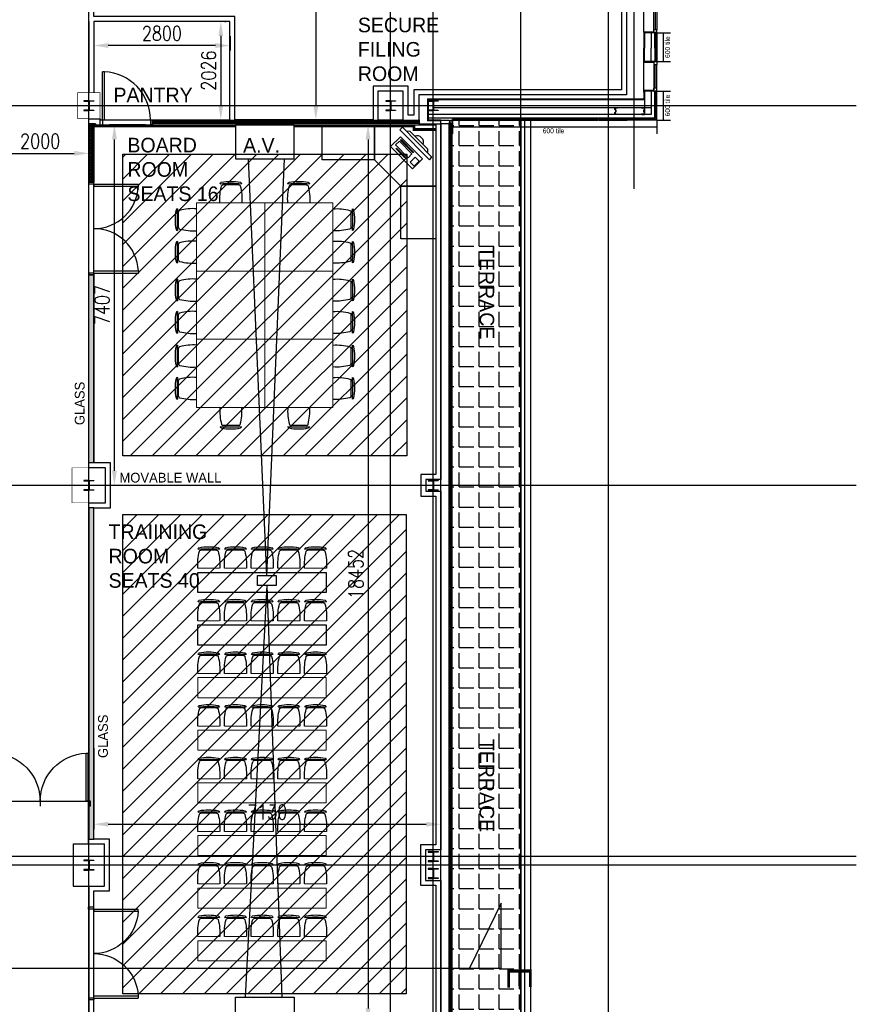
# Model space of a CAD drawing. Header units: millimetres. Extents: x -312551 to 250764, y -35891 to 59426.
# Tile 284 of 316: x 147362 to 164550, y 9949 to 30176. Entities that reach past the tile are written whole.
import ezdxf

# ---------------------------------------------------------------- set-up
doc = ezdxf.new("R2010")
doc.units = ezdxf.units.MM
doc.header["$LTSCALE"] = 2.5
for name, color, linetype in [('curtain walling', 7, 'Continuous'), ('FO-01- FURN$0$FURNITURE', 22, 'Continuous'), ('GLAZING', 1, 'Continuous'), ('NF ARCH', 4, 'Continuous'), ('NF-AS BUILT', 7, 'Continuous'), ('NF-AS BUILT DIMS', 4, 'Continuous'), ('NF-FURNITURE', 4, 'Continuous'), ('NF-GRIDS', 252, 'Continuous'), ('NF-Steel columns', 6, 'Continuous'), ('NF-TEXT', 1, 'Continuous'), ('REGUS-FURNITURE', 40, 'Continuous'), ('SECTION MARK A-A', 7, 'Continuous'), ('SECTION MARK B-B', 7, 'Continuous'), ('TERR TILE 600', 160, 'Continuous'), ('Terrace', 6, 'Continuous'), ('Terracotta Tile', 30, 'Continuous'), ('Text', 7, 'Continuous')]:
    doc.layers.add(name, color=color, linetype=linetype)
doc.styles.add('ROMANS', font='romans.shx', dxfattribs={"width": 0.8})
doc.styles.add('TITLETEXT', font='ARIAL.TTF')
doc.linetypes.add('ZIGZAG', pattern='A,0.00254,-5.08,[131,ltypeshp.shx,S=5.08,R=0,X=-5.08,Y=0],-10.16,[131,ltypeshp.shx,S=5.08,R=180,X=5.08,Y=0],-5.08', length=20.32254)
doc.dimstyles.new('100NFDIM', dxfattribs={"dimscale": 100, "dimtxt": 3, "dimasz": 3, "dimexe": 1, "dimexo": 1, "dimgap": 1, "dimtad": 1, "dimdec": 0, "dimdsep": 46, "dimtxsty": 'ROMANS', "dimcen": 3, "dimclrd": 4, "dimclre": 4, "dimclrt": 1, "dimaunit": 1, "dimadec": 0, "dimazin": 0, "dimtfac": 1, "dimtdec": 0, "dimtmove": 0, "dimatfit": 3, "dimfxl": 0, "dimtolj": 1, "dimarcsym": 0})

# ---------------------------------------------------------------- blocks, each defined once
blk = doc.blocks.new('*D31')
at = {"layer": 'Defpoints', "color": 0}
for p in [(154101, 28016), (154101, 9564), (154519, 9564)]:
    blk.add_point(p, dxfattribs=at)
at = {"layer": 'NF-AS BUILT DIMS', "color": 4, "lineweight": -2}
for p, q in [((154201, 28016), (154619, 28016)), ((154519, 27716), (154519, 9864)), ((154201, 9564), (154619, 9564))]:
    blk.add_line(p, q, dxfattribs=at)
at = {"layer": 'NF-AS BUILT DIMS', "color": 4}
for points in [[(154469, 27716), (154569, 27716), (154519, 28016)], [(154469, 9864), (154569, 9864), (154519, 9564)]]:
    blk.add_solid(points, dxfattribs=at)
at = {"layer": 'NF-AS BUILT DIMS', "color": 1, "insert": (154269, 18790), "char_height": 300, "attachment_point": 5, "rotation": 90, "style": 'ROMANS'}
blk.add_mtext('\\A1;18452', dxfattribs=at)
blk = doc.blocks.new('*D32')
at = {"layer": 'Defpoints', "color": 0}
for p in [(148883, 15313), (156013, 15313), (156013, 13648)]:
    blk.add_point(p, dxfattribs=at)
at = {"layer": 'NF-AS BUILT DIMS', "color": 4, "lineweight": -2}
for p, q in [((148883, 15213), (148883, 13548)), ((156013, 15213), (156013, 13548)), ((149183, 13648), (155713, 13648))]:
    blk.add_line(p, q, dxfattribs=at)
at = {"layer": 'NF-AS BUILT DIMS', "color": 4}
for points in [[(149183, 13698), (149183, 13598), (148883, 13648)], [(155713, 13698), (155713, 13598), (156013, 13648)]]:
    blk.add_solid(points, dxfattribs=at)
at = {"layer": 'NF-AS BUILT DIMS', "color": 1, "insert": (152448, 13898), "char_height": 300, "attachment_point": 5, "style": 'ROMANS'}
blk.add_mtext('\\A1;7130', dxfattribs=at)
blk = doc.blocks.new('computer-A')
at = {"layer": 'NF-FURNITURE'}
for points in [[(155224, 27966), (155173, 27915), (155779, 27299), (155830, 27349), (155224, 27966)], [(155197, 27715), (155455, 27453), (155444, 27441), (155186, 27704), (155197, 27715)], [(155749, 27432), (155749, 27513), (155386, 27882), (155305, 27883)], [(155163, 27681), (155421, 27419), (155341, 27340), (155083, 27603), (155163, 27681)], [(155105, 27535), (155285, 27352), (155273, 27341), (155094, 27524), (155105, 27535)], [(155488, 27350), (155567, 27271), (155464, 27170), (155386, 27249), (155488, 27350)]]:
    blk.add_lwpolyline(points, dxfattribs=at)
blk.add_lwpolyline([(154981, 27570), (155186, 27772), (155635, 27315), (155430, 27113)], close=True, dxfattribs=at)
blk.add_arc((155522, 27653), 138, 342.213, 106.7984, dxfattribs=at)
blk = doc.blocks.new('CORNER WORKSTATION')
at = {"layer": 'NF-FURNITURE'}
for points in [[(153673, 28038), (154753, 28038), (154753, 27318), (153673, 27318)], [(154753, 27318), (154753, 28038), (156013, 28038), (156013, 26778), (155293, 26778)], [(156013, 26778), (156013, 25698), (155293, 25698), (155293, 26778)]]:
    blk.add_lwpolyline(points, close=True, dxfattribs=at)
blk = doc.blocks.new('*D35')
at = {"layer": 'Defpoints', "color": 0}
for p in [(151476, 30142), (151476, 28116), (151494, 28116)]:
    blk.add_point(p, dxfattribs=at)
at = {"layer": 'NF-AS BUILT', "color": 4, "lineweight": -2}
for p, q in [((151576, 30142), (151594, 30142)), ((151494, 29842), (151494, 28416)), ((151576, 28116), (151594, 28116))]:
    blk.add_line(p, q, dxfattribs=at)
at = {"layer": 'NF-AS BUILT', "color": 4}
for points in [[(151444, 29842), (151544, 29842), (151494, 30142)], [(151444, 28416), (151544, 28416), (151494, 28116)]]:
    blk.add_solid(points, dxfattribs=at)
at = {"layer": 'NF-AS BUILT', "color": 1, "insert": (151244, 29129), "char_height": 300, "attachment_point": 5, "rotation": 90, "style": 'ROMANS'}
blk.add_mtext('\\A1;2026', dxfattribs=at)
blk = doc.blocks.new('*D36')
at = {"layer": 'Defpoints', "color": 0}
for p in [(148883, 29936), (151683, 29936), (148883, 29645)]:
    blk.add_point(p, dxfattribs=at)
at = {"layer": 'NF-AS BUILT', "color": 4, "lineweight": -2}
for p, q in [((148883, 29836), (148883, 29545)), ((151683, 29836), (151683, 29545)), ((151383, 29645), (149183, 29645))]:
    blk.add_line(p, q, dxfattribs=at)
at = {"layer": 'NF-AS BUILT', "color": 4}
for points in [[(149183, 29695), (149183, 29595), (148883, 29645)], [(151383, 29695), (151383, 29595), (151683, 29645)]]:
    blk.add_solid(points, dxfattribs=at)
at = {"layer": 'NF-AS BUILT', "color": 1, "insert": (150283, 29895), "char_height": 300, "attachment_point": 5, "style": 'ROMANS'}
blk.add_mtext('\\A1;2800', dxfattribs=at)
blk = doc.blocks.new('*D37')
at = {"layer": 'Defpoints', "color": 0}
for p in [(153751, 36109), (153446, 28116), (153751, 28116)]:
    blk.add_point(p, dxfattribs=at)
at = {"layer": 'NF-AS BUILT', "color": 4, "lineweight": -2}
for p, q in [((153651, 36109), (153346, 36109)), ((153446, 35809), (153446, 28416)), ((153651, 28116), (153346, 28116))]:
    blk.add_line(p, q, dxfattribs=at)
at = {"layer": 'NF-AS BUILT', "color": 4}
for points in [[(153396, 35809), (153496, 35809), (153446, 36109)], [(153396, 28416), (153496, 28416), (153446, 28116)]]:
    blk.add_solid(points, dxfattribs=at)
at = {"layer": 'NF-AS BUILT', "color": 1, "insert": (153196, 32113), "char_height": 300, "attachment_point": 5, "rotation": 90, "style": 'ROMANS'}
blk.add_mtext('\\A1;7993', dxfattribs=at)
blk = doc.blocks.new('*D59')
at = {"layer": 'Defpoints', "color": 0}
for p in [(146783, 27620), (148783, 27430), (148783, 25155)]:
    blk.add_point(p, dxfattribs=at)
at = {"layer": 'NF-AS BUILT DIMS', "color": 4, "lineweight": -2}
for p, q in [((146783, 27520), (146783, 27330)), ((148783, 25255), (148783, 27530)), ((147083, 27430), (148483, 27430))]:
    blk.add_line(p, q, dxfattribs=at)
at = {"layer": 'NF-AS BUILT DIMS', "color": 4}
for points in [[(147083, 27480), (147083, 27380), (146783, 27430)], [(148483, 27480), (148483, 27380), (148783, 27430)]]:
    blk.add_solid(points, dxfattribs=at)
at = {"layer": 'NF-AS BUILT DIMS', "color": 1, "insert": (147783, 27680), "char_height": 300, "attachment_point": 5, "style": 'ROMANS'}
blk.add_mtext('\\A1;2000', dxfattribs=at)
blk = doc.blocks.new('1800door')
for p, q in [((-865, 0), (-865, 864)), ((-825, 864), (-865, 864)), ((-825, 0), (-825, 864)), ((825, 0), (825, 864)), ((825, 864), (865, 864)), ((865, 0), (865, 864)), ((-865, 0), (-900, 0)), ((-865, 0), (-865, -100)), ((-865, 0), (-825, 0)), ((865, 0), (825, 0)), ((865, 0), (865, -100)), ((865, 0), (900, 0)), ((900, 0), (900, -100)), ((-900, 0), (-900, -100)), ((-865, -100), (-900, -100)), ((865, -100), (900, -100))]:
    blk.add_line(p, q)
for centre, start, end in [((-865, 0), 0, 87.3495), ((865, 0), 92.6505, 180)]:
    blk.add_arc(centre, 865, start, end)
blk = doc.blocks.new('Door')
at = {"layer": 'REGUS-FURNITURE'}
for p, q in [((0, 0), (0.1, 0)), ((0, 0), (0, -0.05)), ((0.1, 0), (0.1, -0.09)), ((0.1, -0.05), (0, -0.05)), ((0.1, -0.05), (1.09, -0.05)), ((0.1, -0.09), (1.09, -0.09)), ((1.09, -0.09), (1.09, -0.05)), ((0.1, -1.036), (0, -1.036)), ((0, -1.086), (0, -1.036)), ((0, -1.086), (0.1, -1.086)), ((0.1, -1.036), (0.1, -1.086))]:
    blk.add_line(p, q, dxfattribs=at)
blk.add_arc((0.1, -0.045), 0.991, 270, 357.3974, dxfattribs=at)
blk = doc.blocks.new('RECEPTION DOORS')
at = {"layer": 'REGUS-FURNITURE'}
for p, q in [((135927, 15129), (135927, 15029)), ((135927, 15129), (135977, 15129)), ((135927, 15029), (136017, 15029)), ((135977, 15029), (135977, 15129)), ((135977, 15029), (135977, 14039)), ((136017, 15029), (136017, 14039)), ((136963, 15029), (136963, 15129)), ((136963, 15029), (136963, 15129)), ((137909, 15029), (137909, 14039)), ((137999, 15029), (137909, 15029)), ((137949, 15029), (137949, 15129)), ((137999, 15129), (137949, 15129)), ((137949, 15029), (137949, 14039)), ((137999, 15129), (137999, 15029)), ((136017, 14039), (135977, 14039)), ((137909, 14039), (137949, 14039))]:
    blk.add_line(p, q, dxfattribs=at)
for centre, start, end in [((135972, 15029), 272.6026, 0), ((137954, 15029), 180, 267.3974)]:
    blk.add_arc(centre, 991, start, end, dxfattribs=at)
blk = doc.blocks.new('FO-01- FURN$0$CHAIR 1')
at = {"layer": 'FO-01- FURN$0$FURNITURE'}
for p, q in [((-444, 393), (-444, 394)), ((-387, 373), (-62, 373)), ((-4, 394), (-4, 393))]:
    blk.add_line(p, q, dxfattribs=at)
for centre, radius, start, end in [((-414, 394), 30, 101.5311, 180.0001), ((-224, -538), 981, 78.4691, 101.5311), ((-34, 394), 30, 0.0001, 78.4691), ((623, 75), 1075, 165.1613, 184.0139), ((-224, -2233), 2636, 85.2121, 94.7881), ((-387, 343), 30, 90.0001, 165.1613), ((-62, 343), 30, 14.8389, 90.0001), ((-1072, 75), 1075, 355.9863, 14.8389)]:
    blk.add_arc(centre, radius, start, end, dxfattribs=at)
blk = doc.blocks.new('*D147')
at = {"color": 4, "lineweight": -2, "ltscale": 500000}
for p, q in [((149949, 28016), (149208, 28016)), ((149308, 20909), (149308, 27716)), ((150023, 20609), (149208, 20609))]:
    blk.add_line(p, q, dxfattribs=at)
at = {"color": 4, "ltscale": 500000}
for points in [[(149258, 27716), (149358, 27716), (149308, 28016)], [(149258, 20909), (149358, 20909), (149308, 20609)]]:
    blk.add_solid(points, dxfattribs=at)
at = {"layer": 'Defpoints', "color": 0, "ltscale": 500000}
for p in [(149308, 28016), (150049, 28016), (150123, 20609)]:
    blk.add_point(p, dxfattribs=at)
at = {"color": 1, "ltscale": 500000, "insert": (149058, 24313), "char_height": 300, "attachment_point": 5, "rotation": 90, "style": 'ROMANS'}
blk.add_mtext('\\A1;7407', dxfattribs=at)
blk = doc.blocks.new('conference table 16')
at = {"layer": 'FO-01- FURN$0$FURNITURE', "lineweight": 0}
for points in [[(176085, 22348), (174685, 22348), (174685, 23748), (176085, 23748)], [(176085, 22348), (177485, 22348), (177485, 23748), (176085, 23748)], [(176085, 22348), (174685, 22348), (174685, 20948), (176085, 20948)], [(176085, 22348), (177485, 22348), (177485, 20948), (176085, 20948)], [(176085, 19548), (174685, 19548), (174685, 20948), (176085, 20948)], [(176085, 19548), (177485, 19548), (177485, 20948), (176085, 20948)]]:
    blk.add_lwpolyline(points, close=True, dxfattribs=at)
at = {"layer": 'FO-01- FURN$0$FURNITURE', "xscale": -1}
for p, rotation in [((175164, 23748), 359.9998823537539), ((176558, 23748), 359.9998823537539), ((177485, 23627), 269.9998823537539), ((177485, 22962), 269.9998823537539), ((177485, 22182), 269.9998823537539), ((177485, 21518), 269.9998823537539), ((177485, 20827), 269.9998823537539), ((177485, 20162), 269.9998823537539)]:
    blk.add_blockref('FO-01- FURN$0$CHAIR 1', p, dxfattribs=dict(at, rotation=rotation))
at = {"layer": 'FO-01- FURN$0$FURNITURE'}
for p, rotation in [((174685, 23627), 89.99988234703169), ((174685, 22962), 89.99988234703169), ((174685, 22182), 89.99988234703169), ((174685, 21518), 89.99988234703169), ((174685, 20827), 89.99988234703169), ((174685, 20162), 89.99988234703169), ((175164, 19548), 179.9998823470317), ((176558, 19548), 179.9998823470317)]:
    blk.add_blockref('FO-01- FURN$0$CHAIR 1', p, dxfattribs=dict(at, rotation=rotation))

msp = doc.modelspace()

# ---------------------------------------------------------------- hatches: boundary and pattern name
at = {"ltscale": 500000}
h = msp.add_hatch(dxfattribs=at)
h.set_pattern_fill('ANSI31', color=252, scale=100, style=0)
h.paths.add_polyline_path([(155312.8, 21213.8), (149482.8, 21213.8), (149482.8, 27410), (155312.8, 27410)])
h = msp.add_hatch(dxfattribs=at)
h.set_pattern_fill('ANSI31', color=252, scale=100, style=0)
h.paths.add_polyline_path([(155302.8, 10164.5), (149482.8, 10164.5), (149482.8, 20009.5), (155302.8, 20009.5)])
at = {"layer": 'NF ARCH'}
h = msp.add_hatch(dxfattribs=at)
h.set_pattern_fill('BRASS', color=170, scale=5, style=0)
h.paths.add_polyline_path([(148782.8, 26834), (148882.8, 26834), (148882.8, 28045.9), (148782.8, 28045.9)])
h = msp.add_hatch(dxfattribs=at)
h.set_pattern_fill('BRASS', color=170, scale=5, style=0)
h.paths.add_polyline_path([(148882.8, 24934), (148782.8, 24934), (148782.8, 21069.5), (148882.8, 21069.5)])
h = msp.add_hatch(dxfattribs=at)
h.set_pattern_fill('BRASS', color=170, scale=5, style=0)
h.paths.add_polyline_path([(148882.8, 20149.5), (148782.8, 20149.5), (148782.8, 13342), (148882.8, 13342)])
at = {"layer": 'Terrace'}
h = msp.add_hatch(dxfattribs=at)
h.set_pattern_fill('ANGLE', color=256, scale=1500, style=0)
h.set_pattern_definition([(0, (-2071521.74, -4242199.36), (0, 412.5), [300, -112.5]), (90, (-2071521.74, -4242199.36), (-412.5, 3e-14), [300, -112.5])])
h.paths.add_polyline_path([(156237.4, 9563), (157657.8, 9563), (157657.8, 28113.5), (156237.8, 28113.5)])

# ---------------------------------------------------------------- linework, layer by layer
for p, q in [((160196.8, 29905.5), (160196.8, 29589.5)), ((160333.8, 29905.5), (160333.8, 29589.5)), ((160413.8, 29589.5), (160413.8, 29905.5)), ((160196.8, 29313.5), (160196.8, 29589.5)), ((160333.8, 29313.5), (160333.8, 29589.5)), ((160413.8, 29589.5), (160413.8, 29313.5)), ((160196.8, 28705.5), (160196.8, 28230.5)), ((160333.8, 28705.5), (160333.8, 28230.5)), ((160413.8, 28150.5), (160413.8, 28705.5)), ((160333.8, 28367.5), (155861.4, 28367.5)), ((160333.8, 28230.5), (155756.2, 28230.5)), ((160413.8, 28150.5), (155756.2, 28150.5))]:
    msp.add_line(p, q)
at = {"ltscale": 500000}
for p, q in [((152439.2, 18758.1), (152064.4, 27316.2)), ((152439.2, 18758.1), (152805.3, 27316.2)), ((152439.2, 18552.6), (151991.7, 10094.5)), ((152439.2, 18552.6), (152750.6, 10094.5))]:
    msp.add_line(p, q, dxfattribs=at)
for points in [[(159641.1, 28240.5), (159641.1, 28230.5), (159591.1, 28230.5), (159591.1, 28270.5), (159606.1, 28290.5), (159606.1, 28307.5), (159591.1, 28327.5), (159591.1, 28367.5), (159641.1, 28367.5), (159641.1, 28357.5), (159639.1, 28357.5), (159639.1, 28365.5), (159593.1, 28365.5), (159593.1, 28328.1), (159608.1, 28308.1), (159608.1, 28289.8), (159593.1, 28269.8), (159593.1, 28232.5), (159639.1, 28232.5), (159639.1, 28240.5)], [(160146.8, 28240.5), (160146.8, 28230.5), (160196.8, 28230.5), (160196.8, 28270.5), (160181.8, 28290.5), (160181.8, 28307.5), (160196.8, 28327.5), (160196.8, 28367.5), (160146.8, 28367.5), (160146.8, 28357.5), (160148.8, 28357.5), (160148.8, 28365.5), (160194.8, 28365.5), (160194.8, 28328.1), (160179.8, 28308.1), (160179.8, 28289.8), (160194.8, 28269.8), (160194.8, 28232.5), (160148.8, 28232.5), (160148.8, 28240.5)]]:
    msp.add_lwpolyline(points, close=True)
at = {"color": 10, "ltscale": 500000, "const_width": 50}
msp.add_lwpolyline([(155562.8, 28061.3), (150098.8, 28061.3), (150098.8, 28100.2), (155562.8, 28100.2)], close=True, dxfattribs=at)
at = {"color": 210, "const_width": 50}
for points in [[(148882.8, 28014.5), (148912.8, 28014.5), (148912.8, 27988.7), (151797.8, 27988.7)], [(152997.8, 27990.1), (155462.8, 27990.1), (155462.8, 27912.3), (155912.8, 27912.3)]]:
    msp.add_lwpolyline(points, dxfattribs=at)
at = {"color": 252, "ltscale": 500000}
for points in [[(155312.8, 21213.8), (149482.8, 21213.8), (149482.8, 27410), (155312.8, 27410)], [(155302.8, 10164.5), (149482.8, 10164.5), (149482.8, 20009.5), (155302.8, 20009.5)]]:
    msp.add_lwpolyline(points, close=True, dxfattribs=at)
at = {"color": 1, "ltscale": 500000}
for points in [[(153661.1, 18409.5), (151021.8, 18409.5), (151021.8, 18822), (153661.1, 18822)], [(153661.1, 17328.6), (151021.8, 17328.6), (151021.8, 17741.1), (153661.1, 17741.1)]]:
    msp.add_lwpolyline(points, close=True, dxfattribs=at)
at = {"color": 1}
msp.add_lwpolyline([(152245.3, 18758.1), (152632.8, 18758.1), (152632.8, 18552.6), (152245.3, 18552.6)], close=True, dxfattribs=at)
at = {"ltscale": 500000}
msp.add_lwpolyline([(146782.8, 14120.3), (148768.8, 14120.3), (148768.8, 13242), (148457.8, 13242), (148457.8, 12377), (148782.8, 12377), (148782.8, 9424.5), (149362.8, 9424.5), (149362.8, 5994.5), (148782.8, 5994.5), (148782.8, 5324.5), (148422.8, 5324.5), (148422.8, 4694.5), (148782.8, 4694.5), (148782.8, -2515.5), (148457.8, -2515.5), (148457.8, -2740.5), (146937.5, -2740.5), (146937.5, 5059.5), (146782.8, 5059.5), (146782.8, 7903), (146782.8, 14120.3)], dxfattribs=at)
msp.add_lwpolyline([(151797.8, 10094.5), (152997.8, 10094.5), (152997.8, 9394.5), (151797.8, 9394.5)], close=True, dxfattribs=at)
at = {"layer": 'curtain walling'}
msp.add_lwpolyline([(156212.8, 28038.5), (156212.8, 28061), (156187.8, 28061), (156187.8, 28038.5), (156012.8, 28038.5), (156012.8, 28113.5), (156187.8, 28113.5), (156187.8, 28091), (156212.8, 28091), (156212.8, 28113.5), (156237.8, 28113.5), (156237.8, 28038.5), (156212.8, 28038.5)], dxfattribs=at)
at = {"layer": 'FO-01- FURN$0$FURNITURE', "color": 1, "lineweight": 0}
for p, q in [((151021.8, 18906.4), (151470.5, 18906.4)), ((151570.5, 18906.4), (152019.2, 18906.4)), ((152119.2, 18906.4), (152568, 18906.4)), ((152668, 18906.4), (153116.7, 18906.4)), ((153216.7, 18906.4), (153665.5, 18906.4)), ((151021.8, 17825.6), (151470.5, 17825.6)), ((151570.5, 17825.6), (152019.2, 17825.6)), ((152119.2, 17825.6), (152568, 17825.6)), ((152668, 17825.6), (153116.7, 17825.6)), ((153216.7, 17825.6), (153665.5, 17825.6)), ((151021.8, 16744.8), (151470.5, 16744.8)), ((151570.5, 16744.8), (152019.2, 16744.8)), ((152119.2, 16744.8), (152568, 16744.8)), ((152668, 16744.8), (153116.7, 16744.8)), ((153216.7, 16744.8), (153665.5, 16744.8)), ((151021.8, 15663.9), (151470.5, 15663.9)), ((151570.5, 15663.9), (152019.2, 15663.9)), ((152119.2, 15663.9), (152568, 15663.9)), ((152668, 15663.9), (153116.7, 15663.9)), ((153216.7, 15663.9), (153665.5, 15663.9)), ((151021.8, 14583.1), (151470.5, 14583.1)), ((151570.5, 14583.1), (152019.2, 14583.1)), ((152119.2, 14583.1), (152568, 14583.1)), ((152668, 14583.1), (153116.7, 14583.1)), ((153216.7, 14583.1), (153665.5, 14583.1)), ((151021.8, 13502.3), (151470.5, 13502.3)), ((151570.5, 13502.3), (152019.2, 13502.3)), ((152119.2, 13502.3), (152568, 13502.3)), ((152668, 13502.3), (153116.7, 13502.3)), ((153216.7, 13502.3), (153665.5, 13502.3)), ((151021.8, 12421.4), (151470.5, 12421.4)), ((151570.5, 12421.4), (152019.2, 12421.4)), ((152119.2, 12421.4), (152568, 12421.4)), ((152668, 12421.4), (153116.7, 12421.4)), ((153216.7, 12421.4), (153665.5, 12421.4)), ((151021.8, 11340.6), (151470.5, 11340.6)), ((151570.5, 11340.6), (152019.2, 11340.6)), ((152119.2, 11340.6), (152568, 11340.6)), ((152668, 11340.6), (153116.7, 11340.6)), ((153216.7, 11340.6), (153665.5, 11340.6))]:
    msp.add_line(p, q, dxfattribs=at)
for points in [[(153661.1, 16247.8), (151021.8, 16247.8), (151021.8, 16660.3), (153661.1, 16660.3)], [(153661.1, 15167), (151021.8, 15167), (151021.8, 15579.5), (153661.1, 15579.5)], [(153661.1, 14086.1), (151021.8, 14086.1), (151021.8, 14498.6), (153661.1, 14498.6)], [(153661.1, 13005.3), (151021.8, 13005.3), (151021.8, 13417.8), (153661.1, 13417.8)], [(153661.1, 11924.5), (151021.8, 11924.5), (151021.8, 12337), (153661.1, 12337)], [(153661.1, 10843.6), (151021.8, 10843.6), (151021.8, 11256.1), (153661.1, 11256.1)]]:
    msp.add_lwpolyline(points, close=True, dxfattribs=at)
at = {"layer": 'GLAZING'}
for p, q in [((160184.3, 29920.5), (160184.3, 30498.5)), ((160390.8, 29970.5), (160390.8, 30448.5)), ((160420.8, 30448.5), (160420.8, 29970.5)), ((160450.8, 30448.5), (160450.8, 29970.5)), ((160450.8, 29970.5), (160390.8, 29970.5)), ((160390.8, 29910.5), (160390.8, 29970.5)), ((160450.8, 29910.5), (160450.8, 29970.5)), ((160390.8, 29920.5), (160184.3, 29920.5)), ((160184.3, 29920.5), (160184.3, 29589.5)), ((160435.8, 29905.5), (160196.8, 29905.5)), ((160390.8, 29920.5), (160390.8, 29905.5)), ((160450.8, 29910.5), (160390.8, 29910.5)), ((160184.3, 29298.5), (160184.3, 29589.5)), ((160390.8, 29298.5), (160184.3, 29298.5)), ((160184.3, 28686.5), (160184.3, 29298.5)), ((160435.8, 29313.5), (160196.8, 29313.5)), ((160390.8, 29298.5), (160390.8, 29313.5)), ((160450.8, 29308.5), (160390.8, 29308.5)), ((160390.8, 29308.5), (160390.8, 29248.5)), ((160450.8, 29248.5), (160390.8, 29248.5)), ((160390.8, 29248.5), (160390.8, 28736.5)), ((160420.8, 28770.5), (160420.8, 29248.5)), ((160450.8, 29308.5), (160450.8, 29248.5)), ((160450.8, 28736.5), (160450.8, 29248.5)), ((160450.8, 28770.5), (160390.8, 28770.5)), ((160390.8, 28710.5), (160390.8, 28770.5)), ((160450.8, 28710.5), (160450.8, 28770.5)), ((155743.7, 28551.1), (160181.3, 28551.1)), ((155743.7, 28551.1), (155743.7, 28101)), ((155756.2, 28538.6), (160193.8, 28538.6)), ((155756.2, 28538.6), (155756.2, 28113.5)), ((160390.8, 28720.5), (160184.3, 28720.5)), ((160184.3, 28720.5), (160184.3, 28551.1)), ((160435.8, 28705.5), (160184.3, 28705.5)), ((160390.8, 28720.5), (160390.8, 28705.5)), ((160450.8, 28710.5), (160390.8, 28710.5)), ((160390.8, 28710.5), (160450.8, 28710.5)), ((156012.8, 28113.5), (155743.7, 28113.5)), ((156012.8, 28101), (155743.7, 28101)), ((156012.8, 9648), (156012.8, 28038.5)), ((156187.8, 9652.2), (156187.8, 28038.5)), ((156212.8, 9643.9), (156212.8, 28038.5)), ((156237.8, 9648), (156237.8, 28038.5))]:
    msp.add_line(p, q, dxfattribs=at)
at = {"layer": 'NF ARCH'}
for p, q in [((157657.8, 28113.5), (157657.8, 9563)), ((157732.8, 28113.5), (157732.8, 9563)), ((157857.8, 28113.5), (157857.8, 9563))]:
    msp.add_line(p, q, dxfattribs=at)
at = {"layer": 'NF ARCH', "color": 170}
for points in [[(148882.8, 26834), (148782.8, 26834), (148782.8, 28045.9), (148882.8, 28045.9)], [(148782.8, 24934), (148882.8, 24934), (148882.8, 21069.5), (148782.8, 21069.5)], [(148882.8, 20149.5), (148782.8, 20149.5), (148782.8, 13342), (148882.8, 13342)]]:
    msp.add_lwpolyline(points, close=True, dxfattribs=at)
at = {"layer": 'NF-AS BUILT', "linetype": 'ZIGZAG', "ltscale": 0.1}
msp.add_line((155912.8, 20609.5), (149227.8, 20609.5), dxfattribs=at)
at = {"layer": 'NF-AS BUILT', "const_width": 10}
msp.add_lwpolyline([(156012.8, 28038.5), (155562.8, 28038.5), (155562.8, 28633.5), (159827.8, 28633.5), (159827.8, 36067.8), (155562.8, 36067.8), (155562.8, 36657.8), (156012.8, 36657.8), (156012.8, 49669.5), (155662.8, 49669.5), (155662.8, 50039.5)], dxfattribs=at)
at = {"layer": 'NF-AS BUILT'}
for points in [[(148782.8, 35859.5), (149097.8, 35859.5), (149097.8, 36209.5), (154767.8, 36209.5), (154767.8, 35914.5), (155197.8, 35914.5), (155197.8, 36209.5), (155562.8, 36209.5), (155562.8, 36067.8), (159827.8, 36067.8), (159827.8, 28633.5), (155562.8, 28633.5), (155562.8, 28116.2)], [(151782.8, 36109.5), (154667.8, 36109.5), (154667.8, 35814.5), (155297.8, 35814.5), (155297.8, 36109.5), (155462.8, 36109.5), (155462.8, 35967.8), (159727.8, 35967.8), (159727.8, 28733.5), (155462.8, 28733.5), (155462.8, 28216.2), (155342.7, 28216.2), (155342.7, 28807), (154622.9, 28807), (154622.9, 28116.2), (151782.8, 28116.2), (151782.8, 30242), (148882.8, 30242), (148882.8, 34459.5), (148882.8, 35759.5), (149197.8, 35759.5), (149197.8, 36109.5), (151682.8, 36109.5)], [(148782.8, 30142), (148782.8, 34459.5), (148782.8, 35859.5)], [(148782.8, 30142), (148782.8, 28677)], [(151682.8, 28116.2), (151682.8, 30142), (148882.8, 30142), (148882.8, 28677)], [(151682.8, 30142), (148882.8, 30142)], [(151682.8, 30142), (148882.8, 30142)], [(151782.8, 28116.2), (151782.8, 30142)], [(154622.9, 28116.2), (151782.8, 28116.2), (151782.8, 30142)], [(155242.7, 28116.2), (155242.7, 28707), (154722.9, 28707), (154722.9, 28116.2)], [(148782.8, 9424.5), (148782.8, 12377), (149107.8, 12377), (149107.8, 13242), (148782.8, 13242), (148782.8, 20249.5), (149127.8, 20249.5), (149127.8, 20969.5), (148782.8, 20969.5), (148782.8, 28142), (149012.8, 28142), (149012.8, 28116.2), (151682.8, 28116.2)], [(151782.8, 28116.2), (154622.9, 28116.2)], [(154722.9, 28116.2), (155242.7, 28116.2)], [(155562.8, 28116.2), (155562.8, 28038.5), (156012.8, 28038.5), (156012.8, 20729.5), (155702.8, 20729.5), (155702.8, 20489.5), (156012.8, 20489.5), (156012.8, 13124.5), (155697.8, 13124.5), (155697.8, 12494.5), (156012.8, 12494.5), (156012.8, 9684.5)], [(148882.8, 9524.5), (148882.8, 12277), (149207.8, 12277), (149207.8, 13342), (148882.8, 13342), (148882.8, 20149.5), (149227.8, 20149.5), (149227.8, 21069.5), (148882.8, 21069.5), (148882.8, 28042), (148912.8, 28042), (148912.8, 28016.2), (155462.8, 28016.2), (155462.8, 27938.5), (155912.8, 27938.5), (155912.8, 20829.5), (155602.8, 20829.5), (155602.8, 20389.5), (155912.8, 20389.5), (155912.8, 13224.5), (155597.8, 13224.5), (155597.8, 12394.5), (155912.8, 12394.5), (155912.8, 9784.5)]]:
    msp.add_lwpolyline(points, dxfattribs=at)
at = {"layer": 'NF-AS BUILT', "const_width": 10}
for points in [[(148552.8, 28142), (149012.8, 28142), (149012.8, 28677), (148552.8, 28677)], [(154722.9, 28707), (154722.9, 28112), (155242.7, 28112), (155242.7, 28707)], [(148437.8, 20969.5), (149127.8, 20969.5), (149127.8, 20249.5), (148437.8, 20249.5)], [(156012.8, 20729.5), (155702.8, 20729.5), (155702.8, 20489.5), (156012.8, 20489.5)], [(148457.8, 13242), (149107.8, 13242), (149107.8, 12377), (148457.8, 12377)], [(156017.8, 13124.5), (155697.8, 13124.5), (155697.8, 12494.5), (156017.8, 12494.5)]]:
    msp.add_lwpolyline(points, close=True, dxfattribs=at)
at = {"layer": 'NF-AS BUILT'}
msp.add_lwpolyline([(151797.8, 27316.2), (152997.8, 27316.2), (152997.8, 28016.2), (151797.8, 28016.2)], close=True, dxfattribs=at)
at = {"layer": 'NF-GRIDS'}
for p, q in [((148782.8, -27784), (148782.8, 58409.3)), ((154982.8, -31409.4), (154982.8, 58409.3)), ((155857.8, -27784), (155857.8, 58409.3)), ((157657.8, -27784), (157657.8, 58409.3)), ((159457.8, -27784), (159457.8, 58409.3)), ((159977.8, 37892.2), (159977.8, 26701.1)), ((164549.8, 28409.5), (84521.8, 28409.5)), ((164549.8, 20609.5), (130350.1, 20609.5)), ((164549.8, 20609.5), (130350.1, 20609.5)), ((164549.8, 12984.5), (130319, 12984.5)), ((164549.8, 12809.5), (130350.1, 12809.5))]:
    msp.add_line(p, q, dxfattribs=at)
at = {"layer": 'NF-Steel columns', "color": 2}
for points in [[(148782.8, 28511.1), (148681.2, 28511.1), (148681.2, 28500.1), (148768.4, 28500.1, -0.4142136), (148779.1, 28489.4), (148779.1, 28329.6, -0.4142136), (148768.4, 28318.9), (148681.2, 28318.9), (148681.2, 28307.9), (148782.8, 28307.9)], [(148782.8, 28511.1), (148884.4, 28511.1), (148884.4, 28500.1), (148797.1, 28500.1, 0.4142136), (148786.4, 28489.4), (148786.4, 28329.6, 0.4142136), (148797.1, 28318.9), (148884.4, 28318.9), (148884.4, 28307.9), (148782.8, 28307.9)], [(154982.8, 28511.1), (154881.2, 28511.1), (154881.2, 28500.1), (154968.4, 28500.1, -0.4142136), (154979.1, 28489.4), (154979.1, 28329.6, -0.4142136), (154968.4, 28318.9), (154881.2, 28318.9), (154881.2, 28307.9), (154982.8, 28307.9)], [(154982.8, 28511.1), (155084.4, 28511.1), (155084.4, 28500.1), (154997.1, 28500.1, 0.4142136), (154986.4, 28489.4), (154986.4, 28329.6, 0.4142136), (154997.1, 28318.9), (155084.4, 28318.9), (155084.4, 28307.9), (154982.8, 28307.9)], [(155857.8, 28511.1), (155756.2, 28511.1), (155756.2, 28500.1), (155843.4, 28500.1, -0.4142136), (155854.1, 28489.4), (155854.1, 28329.6, -0.4142136), (155843.4, 28318.9), (155756.2, 28318.9), (155756.2, 28307.9), (155857.8, 28307.9)], [(155857.8, 28511.1), (155959.4, 28511.1), (155959.4, 28500.1), (155872.1, 28500.1, 0.4142136), (155861.4, 28489.4), (155861.4, 28329.6, 0.4142136), (155872.1, 28318.9), (155959.4, 28318.9), (155959.4, 28307.9), (155857.8, 28307.9)], [(148782.8, 20711.1), (148681.2, 20711.1), (148681.2, 20700.1), (148768.4, 20700.1, -0.4142136), (148779.1, 20689.4), (148779.1, 20529.6, -0.4142136), (148768.4, 20518.9), (148681.2, 20518.9), (148681.2, 20507.9), (148782.8, 20507.9)], [(148782.8, 20711.1), (148884.4, 20711.1), (148884.4, 20700.1), (148797.1, 20700.1, 0.4142136), (148786.4, 20689.4), (148786.4, 20529.6, 0.4142136), (148797.1, 20518.9), (148884.4, 20518.9), (148884.4, 20507.9), (148782.8, 20507.9)], [(155857.8, 20711.1), (155756.2, 20711.1), (155756.2, 20700.1), (155843.4, 20700.1, -0.4142136), (155854.1, 20689.4), (155854.1, 20529.6, -0.4142136), (155843.4, 20518.9), (155756.2, 20518.9), (155756.2, 20507.9), (155857.8, 20507.9)], [(155857.8, 20711.1), (155959.4, 20711.1), (155959.4, 20700.1), (155872.1, 20700.1, 0.4142136), (155861.4, 20689.4), (155861.4, 20529.6, 0.4142136), (155872.1, 20518.9), (155959.4, 20518.9), (155959.4, 20507.9), (155857.8, 20507.9)], [(155857.8, 13086.1), (155756.2, 13086.1), (155756.2, 13075.1), (155843.4, 13075.1, -0.4142136), (155854.1, 13064.4), (155854.1, 12904.6, -0.4142136), (155843.4, 12893.9), (155756.2, 12893.9), (155756.2, 12882.9), (155857.8, 12882.9)], [(155857.8, 13086.1), (155959.4, 13086.1), (155959.4, 13075.1), (155872.1, 13075.1, 0.4142136), (155861.4, 13064.4), (155861.4, 12904.6, 0.4142136), (155872.1, 12893.9), (155959.4, 12893.9), (155959.4, 12882.9), (155857.8, 12882.9)], [(148782.8, 12911.1), (148681.2, 12911.1), (148681.2, 12900.1), (148768.4, 12900.1, -0.4142136), (148779.1, 12889.4), (148779.1, 12729.6, -0.4142136), (148768.4, 12718.9), (148681.2, 12718.9), (148681.2, 12707.9), (148782.8, 12707.9)], [(148782.8, 12911.1), (148884.4, 12911.1), (148884.4, 12900.1), (148797.1, 12900.1, 0.4142136), (148786.4, 12889.4), (148786.4, 12729.6, 0.4142136), (148797.1, 12718.9), (148884.4, 12718.9), (148884.4, 12707.9), (148782.8, 12707.9)], [(155857.8, 12736.1), (155756.2, 12736.1), (155756.2, 12725.1), (155843.4, 12725.1, -0.4142136), (155854.1, 12714.4), (155854.1, 12554.6, -0.4142136), (155843.4, 12543.9), (155756.2, 12543.9), (155756.2, 12532.9), (155857.8, 12532.9)], [(155857.8, 12736.1), (155959.4, 12736.1), (155959.4, 12725.1), (155872.1, 12725.1, 0.4142136), (155861.4, 12714.4), (155861.4, 12554.6, 0.4142136), (155872.1, 12543.9), (155959.4, 12543.9), (155959.4, 12532.9), (155857.8, 12532.9)]]:
    msp.add_lwpolyline(points, format="xyb", dxfattribs=at)
at = {"layer": 'SECTION MARK A-A', "ltscale": 500000}
msp.add_lwpolyline([(132813.2, 10688.4), (148001.2, 10688.4)], dxfattribs=at)
at = {"layer": 'SECTION MARK B-B', "ltscale": 500000}
for points in [[(157250.5, 10688.4), (157250.5, 12028.4), (156600.5, 10688.4)], [(148001.2, 10688.4), (157250.5, 10688.4)]]:
    msp.add_lwpolyline(points, dxfattribs=at)
at = {"layer": 'TERR TILE 600'}
for p, q in [((160450.8, 29905.5), (160734.3, 29905.5)), ((160590.5, 29313.5), (160590.5, 29905.5)), ((160450.8, 29313.5), (160734.3, 29313.5)), ((160450.8, 28705.5), (160734.3, 28705.5)), ((160590.5, 28113.5), (160590.5, 28705.5)), ((156250.8, 28113.5), (156250.8, 27830)), ((156250.8, 27973.7), (160450.8, 27973.7)), ((160450.8, 28113.5), (160450.8, 27830)), ((160450.8, 28113.5), (160734.3, 28113.5))]:
    msp.add_line(p, q, dxfattribs=at)
at = {"layer": 'Terrace'}
msp.add_lwpolyline([(156237.4, 9563), (157657.8, 9563), (157657.8, 28113.5), (156237.8, 28113.5)], close=True, dxfattribs=at)
at = {"layer": 'Terracotta Tile'}
for p, q in [((160450.8, 29905.5), (160435.8, 29905.5)), ((160435.8, 29589.5), (160435.8, 29905.5)), ((160450.8, 29905.5), (160435.8, 29905.5)), ((160435.8, 29905.5), (160450.8, 29905.5)), ((160450.8, 29905.5), (160450.8, 29313.5)), ((160435.8, 29589.5), (160435.8, 29313.5)), ((160450.8, 29313.5), (160435.8, 29313.5)), ((160435.8, 29313.5), (160450.8, 29313.5)), ((160435.8, 28128.5), (160435.8, 28705.5)), ((160450.8, 28705.5), (160435.8, 28705.5)), ((160435.8, 28705.5), (160450.8, 28705.5)), ((160450.8, 28113.5), (160450.8, 28705.5)), ((160450.8, 28113.5), (160450.8, 28705.5)), ((160427.8, 28128.5), (159850.8, 28128.5)), ((159850.8, 28113.5), (159850.8, 28128.5)), ((160427.8, 28128.5), (160442.8, 28113.5)), ((160435.8, 28128.5), (160450.8, 28113.5)), ((160442.8, 28113.5), (159850.8, 28113.5))]:
    msp.add_line(p, q, dxfattribs=at)
for points in [[(156250.8, 28113.5), (156842.8, 28113.5), (156842.8, 28128.5), (156250.8, 28128.5)], [(156850.8, 28113.5), (157442.8, 28113.5), (157442.8, 28128.5), (156850.8, 28128.5)], [(157450.8, 28113.5), (158042.8, 28113.5), (158042.8, 28128.5), (157450.8, 28128.5)], [(158050.8, 28113.5), (158642.8, 28113.5), (158642.8, 28128.5), (158050.8, 28128.5)], [(158650.8, 28113.5), (159242.8, 28113.5), (159242.8, 28128.5), (158650.8, 28128.5)], [(159250.8, 28113.5), (159842.8, 28113.5), (159842.8, 28128.5), (159250.8, 28128.5)]]:
    msp.add_lwpolyline(points, close=True, dxfattribs=at)

# ---------------------------------------------------------------- block references
msp.add_blockref('conference table 16', (-23687.6, 2664))
at = {"layer": 'FO-01- FURN$0$FURNITURE', "color": 1, "xscale": -1, "rotation": 359.9998823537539}
for p in [(151021.8, 18906.4), (151570.5, 18906.4), (152119.2, 18906.4), (152668, 18906.4), (153216.7, 18906.4), (151021.8, 17825.6), (151570.5, 17825.6), (152119.2, 17825.6), (152668, 17825.6), (153216.7, 17825.6), (151021.8, 16744.8), (151570.5, 16744.8), (152119.2, 16744.8), (152668, 16744.8), (153216.7, 16744.8), (151021.8, 15663.9), (151570.5, 15663.9), (152119.2, 15663.9), (152668, 15663.9), (153216.7, 15663.9), (151021.8, 14583.1), (151570.5, 14583.1), (152119.2, 14583.1), (152668, 14583.1), (153216.7, 14583.1), (151021.8, 13502.3), (151570.5, 13502.3), (152119.2, 13502.3), (152668, 13502.3), (153216.7, 13502.3), (151021.8, 12421.4), (151570.5, 12421.4), (152119.2, 12421.4), (152668, 12421.4), (153216.7, 12421.4), (151021.8, 11340.6), (151570.5, 11340.6), (152119.2, 11340.6), (152668, 11340.6), (153216.7, 11340.6)]:
    msp.add_blockref('FO-01- FURN$0$CHAIR 1', p, dxfattribs=at)
at = {"layer": 'NF-AS BUILT'}
for name, p, xscale, yscale, zscale, rotation in [('Door', (149012.8, 28016.2), 1000, 1000, 1000, 90), ('1800door', (148888.4, 25884), 1.055555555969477, 1.055555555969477, 1.055555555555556, 270), ('1800door', (148882.8, 10991.4), -1.055555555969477, 1.055555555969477, 1.055555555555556, 270)]:
    msp.add_blockref(name, p, dxfattribs=dict(at, xscale=xscale, yscale=yscale, zscale=zscale, rotation=rotation))
at = {"layer": 'NF-AS BUILT', "xscale": -1, "rotation": 180}
msp.add_blockref('RECEPTION DOORS', (10820, 29148.8), dxfattribs=at)
at = {"layer": 'NF-FURNITURE'}
for name, p in [('CORNER WORKSTATION', (-100, -22.3)), ('computer-A', (0, 0))]:
    msp.add_blockref(name, p, dxfattribs=at)

# ---------------------------------------------------------------- texts
at = {"layer": 'NF-TEXT', "width": 2089.638, "attachment_point": 1}
for s, insert, char_height in [('SECURE FILING ROOM', (154309.8, 30216.9), 300), ('PANTRY', (149288.6, 28778.9), 300), ('BOARD ROOM\\PSEATS 16', (149575.4, 27749.8), 300), ('A.V.', (151951.9, 27745), 300), ('MOVABLE WALL', (149411.4, 20867.5), 200), ('TRAIINING\\PROOM\\PSEATS 40', (149188, 19806.1), 300)]:
    msp.add_mtext(s, dxfattribs=dict(at, insert=insert, char_height=char_height))
at = {"layer": 'NF-TEXT', "char_height": 200, "width": 2089.638, "attachment_point": 1, "rotation": 90}
for insert in [(148494.4, 21772.4), (148973.1, 14934.4)]:
    msp.add_mtext(' GLASS', dxfattribs=dict(at, insert=insert))
at = {"layer": 'SECTION MARK A-A', "insert": (157880.1, 10724.4), "char_height": 500, "width": 2089.638, "attachment_point": 1, "rotation": 270, "style": 'TITLETEXT'}
msp.add_mtext('E', dxfattribs=at)
at = {"layer": 'TERR TILE 600', "char_height": 100, "width": 524, "attachment_point": 1, "rotation": 90}
for insert in [(160621.3, 29389.5), (160621.3, 28189.5)]:
    msp.add_mtext('600 tile', dxfattribs=dict(at, insert=insert))
at = {"layer": 'TERR TILE 600', "insert": (158107.4, 27942.9), "char_height": 100, "width": 1820.019, "attachment_point": 1}
msp.add_mtext('600 tile', dxfattribs=at)
at = {"layer": 'Text'}
for p in [(156810.1, 25526), (156810.1, 15402.8)]:
    msp.add_text('TERRACE', height=300, rotation=270, dxfattribs=at).set_placement(p)

# ---------------------------------------------------------------- dimensions: what is measured, and where the dimension line sits
at = {"ltscale": 500000}
dim = msp.add_linear_dim(base=(149308.5, 28016.2), p1=(150122.5, 20609.5), p2=(150048.8, 28016.2), angle=90, dimstyle='100NFDIM', dxfattribs=at)
dim.commit()
dim.dimension.update_dxf_attribs({"geometry": '*D147', "text_midpoint": (149058.5, 24312.8)})
at = {"layer": 'NF-AS BUILT'}
for base, p1, p2, picture, middle in [((153446.1, 28116.2), (153750.8, 36109.5), (153750.8, 28116.2), '*D37', (153196.1, 32112.8)), ((151493.6, 28116.2), (151476.4, 30142), (151476.4, 28116.2), '*D35', (151243.6, 29129.1))]:
    dim = msp.add_linear_dim(base=base, p1=p1, p2=p2, angle=90, dimstyle='100NFDIM', dxfattribs=at)
    dim.commit()
    dim.dimension.update_dxf_attribs({"geometry": picture, "text_midpoint": middle})
dim = msp.add_linear_dim(base=(148882.8, 29645.2), p1=(151682.8, 29936.3), p2=(148882.8, 29936.3), dimstyle='100NFDIM', dxfattribs=at)
dim.commit()
dim.dimension.update_dxf_attribs({"geometry": '*D36', "text_midpoint": (150282.8, 29895.2)})
at = {"layer": 'NF-AS BUILT DIMS'}
dim = msp.add_linear_dim(base=(154518.9, 9564.5), p1=(154100.8, 28016.2), p2=(154100.8, 9564.5), angle=90, dimstyle='100NFDIM', dxfattribs=at)
dim.commit()
dim.dimension.update_dxf_attribs({"geometry": '*D31', "text_midpoint": (154268.9, 18790.3)})
at = {"layer": 'NF-AS BUILT DIMS', "color": 3}
dim = msp.add_linear_dim(base=(148782.8, 27430), p1=(146782.8, 27620), p2=(148782.8, 25155.3), dimstyle='100NFDIM', dxfattribs=at)
dim.commit()
dim.dimension.update_dxf_attribs({"geometry": '*D59', "text_midpoint": (147782.8, 27430), "dimtype": 160})
at = {"layer": 'NF-AS BUILT DIMS'}
dim = msp.add_linear_dim(base=(156012.8, 13647.8), p1=(148882.8, 15312.6), p2=(156012.8, 15312.6), dimstyle='100NFDIM', dxfattribs=at)
dim.commit()
dim.dimension.update_dxf_attribs({"geometry": '*D32', "text_midpoint": (152447.8, 13897.8)})

doc.saveas('drawing.dxf')
